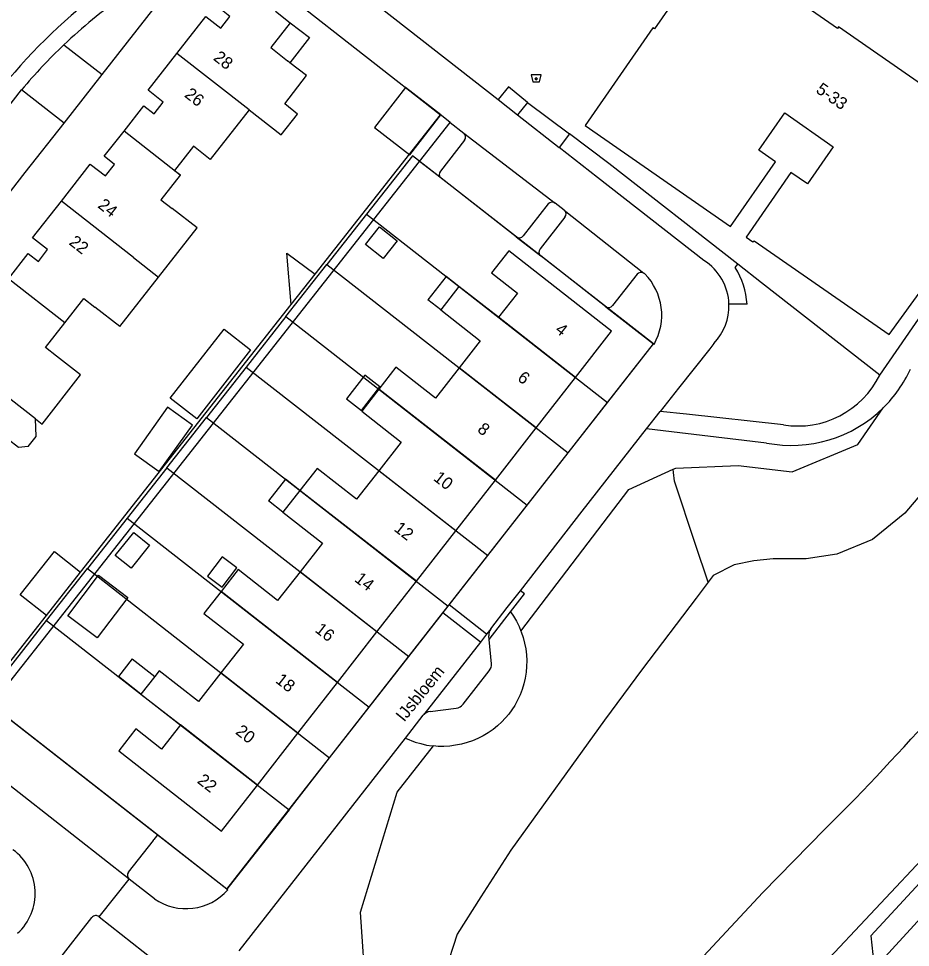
# Model space of a CAD drawing. Extents: x 194485 to 197793, y 468269 to 470822.
# Drawn here: x 195619.8 to 195707.3, y 470308.5 to 470399.7 of the extents above; entities that cross this region are included whole.
import ezdxf

# ---------------------------------------------------------------- set-up
doc = ezdxf.new("R2010")
doc.units = 0
for name, color, linetype in [('BGT grensvlak begroeid terreindeel', 7, 'Continuous'), ('BGT grensvlak gebouwinstallatie plus 1', 7, 'Continuous'), ('BGT grensvlak onbegroeid terreindeel', 7, 'Continuous'), ('BGT grensvlak ondersteunend waterdeel LR', 7, 'Continuous'), ('BGT grensvlak overig bouwwerk uitbreiding populatie', 7, 'Continuous'), ('BGT grensvlak pand op maaiveld', 7, 'Continuous'), ('BGT grensvlak pand op maaiveld LR', 7, 'Continuous'), ('BGT grensvlak waterdeel', 7, 'Continuous'), ('BGT grensvlak wegdeel', 7, 'Continuous'), ('BGT puntobject bak container', 7, 'Continuous'), ('BGT tekst huisnummerreeks', 7, 'Continuous'), ('BGT tekst openbare ruimte label weg', 7, 'Continuous'), ('GEM grensvlak WOZ_BRK percelen', 7, 'Continuous')]:
    doc.layers.add(name, color=color, linetype=linetype)

msp = doc.modelspace()

# ---------------------------------------------------------------- linework, layer by layer
at = {"layer": 'BGT grensvlak begroeid terreindeel'}
msp.add_line((195718.36, 470327.717), (195678.309, 470285.086), dxfattribs=at)
for points in [[(195684.039, 470355.458), (195684.304, 470355.578), (195690.43, 470355.84), (195695.724, 470355.21), (195702.166, 470357.898), (195704.658, 470361.478)], [(195669.091, 470339.564), (195679.681, 470353.48), (195684.039, 470355.458)], [(195668.057, 470341.45), (195668.356, 470341.034), (195668.64, 470340.533), (195668.909, 470340.024), (195669.091, 470339.564)], [(195669.091, 470339.564), (195669.121, 470339.488), (195669.316, 470338.946), (195669.452, 470338.387), (195669.571, 470337.823), (195669.628, 470337.25), (195669.667, 470336.675), (195669.645, 470336.1), (195669.604, 470335.525), (195669.503, 470334.959), (195669.383, 470334.395), (195669.204, 470333.848), (195669.008, 470333.306), (195668.754, 470332.789), (195668.485, 470332.28), (195667.912, 470331.432), (195667.227, 470330.671), (195666.798, 470330.287), (195666.357, 470329.916), (195665.879, 470329.595), (195665.392, 470329.289), (195664.874, 470329.037), (195664.348, 470328.801), (195663.8, 470328.623), (195663.247, 470328.462), (195662.68, 470328.362), (195662.11, 470328.279), (195661.535, 470328.258), (195660.959, 470328.255), (195660.521, 470328.3)], [(195657.75, 470329.061), (195658.701, 470328.682), (195659.256, 470328.527), (195659.815, 470328.39), (195660.386, 470328.314), (195660.521, 470328.3)], [(195653.907, 470303.79), (195653.336, 470311.984), (195656.928, 470323.748), (195660.521, 470328.3)]]:
    msp.add_lwpolyline(points, dxfattribs=at)
at = {"layer": 'BGT grensvlak gebouwinstallatie plus 1'}
for p, q in [((195646.434, 470399.287), (195648.336, 470397.823)), ((195648.336, 470397.823), (195646.41, 470395.361)), ((195646.528, 470371.622), (195646.102, 470376.666)), ((195646.102, 470376.666), (195648.891, 470374.622)), ((195646.528, 470371.622), (195648.891, 470374.622)), ((195661.747, 470374.383), (195659.952, 470372.082)), ((195663.009, 470373.399), (195661.747, 470374.383)), ((195661.214, 470371.098), (195659.952, 470372.082)), ((195634.391, 470361.539), (195631.138, 470356.981)), ((195636.833, 470359.796), (195634.391, 470361.539)), ((195633.579, 470355.238), (195636.833, 470359.796)), ((195631.138, 470356.981), (195633.579, 470355.238)), ((195645.976, 470354.495), (195644.297, 470352.343)), ((195647.395, 470353.388), (195645.976, 470354.495)), ((195645.716, 470351.236), (195644.297, 470352.343)), ((195622.5, 470341.114), (195625.841, 470345.356))]:
    msp.add_line(p, q, dxfattribs=at)
for points in [[(195657.765, 470392.927), (195654.72, 470388.987), (195658.178, 470386.315), (195661.223, 470390.255), (195657.765, 470392.927)], [(195634.663, 470362.425), (195639.938, 470369.211), (195642.546, 470367.183), (195637.271, 470360.397), (195634.663, 470362.425)], [(195622.5, 470341.114), (195619.94, 470343.13), (195623.281, 470347.373), (195625.841, 470345.356)], [(195630.494, 470342.877), (195627.473, 470338.9), (195624.606, 470341.077), (195627.627, 470345.055), (195630.494, 470342.877)]]:
    msp.add_lwpolyline(points, dxfattribs=at)
at = {"layer": 'BGT grensvlak onbegroeid terreindeel'}
for p, q in [((195627.963, 470394.191), (195635.556, 470403.877)), ((195661.258, 470384.02), (195659.128, 470385.681)), ((195668.617, 470378.282), (195671.037, 470376.394)), ((195692.723, 470373.77), (195690.384, 470375.597)), ((195704.322, 470364.708), (195692.723, 470373.77)), ((195677.424, 470371.414), (195682.1, 470367.768)), ((195640.229, 470314.245), (195633.414, 470319.559))]:
    msp.add_line(p, q, dxfattribs=at)
for points in [[(195669.745, 470391.457), (195667.877, 470392.979), (195666.866, 470391.739)], [(195616.574, 470379.665), (195620.427, 470384.578), (195624.23, 470389.43)]]:
    msp.add_lwpolyline(points, dxfattribs=at)
at = {"layer": 'BGT grensvlak ondersteunend waterdeel LR'}
msp.add_lwpolyline([(195687.461, 470344.367), (195686.243, 470348.056), (195684.181, 470354.296), (195684.061, 470355.124), (195684.039, 470355.458)], dxfattribs=at)
at = {"layer": 'BGT grensvlak overig bouwwerk uitbreiding populatie'}
for p, q in [((195630.932, 470336.842), (195629.579, 470335.108)), ((195630.932, 470336.842), (195633.14, 470335.119)), ((195631.786, 470333.385), (195629.579, 470335.108))]:
    msp.add_line(p, q, dxfattribs=at)
for points in [[(195655.572, 470376.16), (195653.843, 470377.521), (195655.205, 470379.249), (195656.933, 470377.888), (195655.572, 470376.16)], [(195653.434, 470361.212), (195655.244, 470363.532), (195653.771, 470364.681), (195651.961, 470362.361), (195653.434, 470361.212)], [(195632.628, 470347.994), (195630.814, 470345.739), (195629.264, 470346.986), (195631.078, 470349.241), (195632.628, 470347.994)], [(195639.759, 470346.87), (195638.324, 470344.955), (195639.771, 470343.87), (195641.206, 470345.786), (195639.759, 470346.87)]]:
    msp.add_lwpolyline(points, dxfattribs=at)
at = {"layer": 'BGT grensvlak pand op maaiveld'}
for p, q in [((195644.982, 470400.437), (195646.434, 470399.287)), ((195646.41, 470395.361), (195646.172, 470395.544)), ((195629.703, 470369.455), (195633.51, 470374.315)), ((195663.009, 470373.399), (195661.214, 470371.098)), ((195666.888, 470370.373), (195663.009, 470373.399)), ((195629.703, 470369.455), (195627.253, 470371.372)), ((195670.597, 470359.528), (195674.456, 470364.469)), ((195666.583, 470354.387), (195670.597, 470359.528)), ((195662.707, 470349.423), (195666.583, 470354.387)), ((195647.395, 470353.388), (195645.716, 470351.236)), ((195658.834, 470344.463), (195662.707, 470349.423)), ((195654.957, 470339.498), (195658.834, 470344.463)), ((195651.081, 470334.534), (195654.957, 470339.498)), ((195633.14, 470335.119), (195631.786, 470333.385)), ((195647.2, 470329.564), (195651.081, 470334.534)), ((195631.786, 470333.385), (195635.657, 470330.364)), ((195643.218, 470324.464), (195647.2, 470329.564))]:
    msp.add_line(p, q, dxfattribs=at)
for points in [[(195689.678, 470379.298), (195694.082, 470385.642), (195692.454, 470386.772), (195694.992, 470390.428), (195699.759, 470387.12), (195697.22, 470383.463), (195695.593, 470384.593), (195691.19, 470378.25), (195691.866, 470377.781), (195692.001, 470377.892), (195705.256, 470368.675), (195711.313, 470377.042), (195711.417, 470376.967), (195718.073, 470386.524), (195700.283, 470398.897), (195700.169, 470398.733), (195688.072, 470407.113), (195682.208, 470398.681), (195682.053, 470398.789), (195675.39, 470389.208), (195689.678, 470379.298)], [(195635.32, 470396.276), (195638.157, 470399.899), (195639.629, 470398.746), (195640.523, 470399.888), (195639.524, 470400.671), (195641.499, 470403.194), (195641.849, 470402.917)], [(195646.434, 470399.287), (195644.524, 470396.846), (195646.172, 470395.544)], [(195630.121, 470388.656), (195632.069, 470391.135), (195633.069, 470390.352), (195633.963, 470391.495), (195632.482, 470392.652), (195635.32, 470396.276)], [(195642.403, 470390.729), (195645.559, 470388.282), (195647.158, 470390.327), (195645.905, 470391.337), (195648.029, 470394.114), (195646.41, 470395.361)], [(195642.403, 470390.729), (195638.594, 470385.862), (195636.94, 470387.157), (195635.092, 470384.795), (195635.659, 470384.351), (195635.636, 470384.322)], [(195623.972, 470381.786), (195626.806, 470385.405), (195628.287, 470384.246), (195629.18, 470385.387), (195628.172, 470386.176), (195630.121, 470388.656)], [(195635.636, 470384.322), (195633.75, 470381.912), (195634.836, 470381.061)], [(195618.766, 470374.164), (195620.71, 470376.646), (195621.709, 470375.863), (195622.61, 470377.013), (195621.137, 470378.166), (195623.972, 470381.786)], [(195633.51, 470374.315), (195637.287, 470379.141), (195634.836, 470381.061)], [(195674.456, 470364.469), (195677.999, 470369.007), (195667.892, 470376.893), (195666.213, 470374.741), (195668.746, 470372.754), (195666.888, 470370.373)], [(195624.296, 470369.833), (195626.166, 470372.223), (195627.253, 470371.372)], [(195661.214, 470371.098), (195665.101, 470368.065), (195663.041, 470365.426)], [(195623.495, 470366.572), (195622.409, 470367.422), (195624.296, 470369.833)], [(195621.431, 470360.391), (195622.08, 470359.883), (195625.864, 470364.717), (195623.495, 470366.572)], [(195663.041, 470365.426), (195660.709, 470362.438), (195656.823, 470365.471), (195655.141, 470363.316)], [(195655.141, 470363.316), (195653.459, 470361.16), (195657.346, 470358.127), (195655.154, 470355.317)], [(195620.722, 470357.7), (195621.493, 470358.684), (195621.431, 470360.391)], [(195620.722, 470357.7), (195619.761, 470357.577), (195617.693, 470359.172), (195617.185, 470358.509)], [(195655.154, 470355.317), (195652.961, 470352.507), (195649.074, 470355.54), (195647.395, 470353.388)], [(195645.716, 470351.236), (195649.595, 470348.209), (195647.4, 470345.396)], [(195647.4, 470345.396), (195645.204, 470342.583), (195641.325, 470345.609), (195639.646, 470343.458)], [(195639.646, 470343.458), (195637.967, 470341.306), (195641.838, 470338.285), (195639.642, 470335.478)], [(195639.642, 470335.478), (195637.445, 470332.671), (195633.582, 470335.686), (195633.14, 470335.119)], [(195635.657, 470330.364), (195633.806, 470327.992), (195631.276, 470329.967), (195629.597, 470327.815), (195639.686, 470319.941), (195643.218, 470324.464)]]:
    msp.add_lwpolyline(points, dxfattribs=at)
at = {"layer": 'BGT grensvlak pand op maaiveld LR'}
for p, q in [((195642.403, 470390.729), (195635.32, 470396.276)), ((195635.636, 470384.322), (195630.121, 470388.656)), ((195631.059, 470376.235), (195623.972, 470381.786)), ((195631.059, 470376.235), (195633.51, 470374.315)), ((195624.296, 470369.833), (195618.766, 470374.164)), ((195674.456, 470364.469), (195666.888, 470370.373)), ((195621.431, 470360.391), (195612.62, 470367.29)), ((195670.597, 470359.528), (195663.041, 470365.426)), ((195666.583, 470354.387), (195655.141, 470363.316)), ((195662.707, 470349.423), (195655.154, 470355.317)), ((195658.834, 470344.463), (195647.395, 470353.388)), ((195654.957, 470339.498), (195647.4, 470345.396)), ((195651.081, 470334.534), (195639.646, 470343.458)), ((195647.2, 470329.564), (195639.642, 470335.478)), ((195643.218, 470324.464), (195635.657, 470330.364))]:
    msp.add_line(p, q, dxfattribs=at)
at = {"layer": 'BGT grensvlak waterdeel'}
for points in [[(195740.943, 470393.912), (195738.502, 470390.607), (195735.248, 470385.704), (195730.629, 470379.3), (195706.774, 470351.154), (195703.613, 470348.572), (195700.112, 470347.125), (195697.087, 470346.66), (195693.853, 470346.66), (195691.969, 470346.471), (195690.031, 470346.078), (195687.955, 470345.03), (195687.461, 470344.367)], [(195687.461, 470344.367), (195686.295, 470342.803), (195681.036, 470335.859), (195677.298, 470330.837), (195668.107, 470318.077), (195665.143, 470313.488), (195662.821, 470309.817), (195661.626, 470306.096)], [(195701.952, 470323.143), (195698.939, 470320.126), (195692.849, 470313.9), (195687.004, 470307.652), (195684.069, 470304.088), (195682.156, 470300.311), (195679.109, 470295.58), (195678.006, 470294.25)]]:
    msp.add_lwpolyline(points, dxfattribs=at)
msp.add_arc((195353.447, 470654.511), 480.895, 316.4439, 318.33817, dxfattribs=at)
at = {"layer": 'BGT grensvlak wegdeel'}
for p, q in [((195704.322, 470364.708), (195740.35, 470416.975)), ((195645.905, 470408.129), (195666.866, 470391.739)), ((195646.205, 470401.996), (195661.192, 470390.24)), ((195624.225, 470397.12), (195627.963, 470394.191)), ((195624.23, 470389.43), (195627.963, 470394.191)), ((195612.424, 470382.918), (195620.064, 470392.695)), ((195620.064, 470392.695), (195620.084, 470392.721)), ((195624.23, 470389.43), (195620.064, 470392.695)), ((195666.866, 470391.739), (195668.765, 470390.254)), ((195669.745, 470391.457), (195668.765, 470390.254)), ((195669.745, 470391.457), (195673.855, 470388.382)), ((195648.891, 470374.622), (195661.192, 470390.24)), ((195668.765, 470390.254), (195672.859, 470387.053)), ((195659.128, 470385.681), (195662.136, 470389.5)), ((195662.136, 470389.5), (195663.475, 470388.45)), ((195663.475, 470388.45), (195672.464, 470381.588)), ((195673.855, 470388.382), (195672.859, 470387.053)), ((195663.559, 470387.748), (195661.181, 470384.716)), ((195617.081, 470332.296), (195659.128, 470385.681)), ((195668.617, 470378.282), (195661.258, 470384.02)), ((195671.772, 470381.497), (195669.317, 470378.367)), ((195673.351, 470380.894), (195672.464, 470381.588)), ((195673.351, 470380.894), (195681.158, 470374.715)), ((195673.416, 470380.207), (195670.967, 470377.084)), ((195677.424, 470371.414), (195671.037, 470376.394)), ((195690.137, 470375.264), (195690.384, 470375.597)), ((195680.505, 470374.596), (195678.094, 470371.523)), ((195625.841, 470345.356), (195646.528, 470371.622)), ((195691.289, 470371.649), (195689.516, 470371.649)), ((195662.052, 470342.141), (195682.1, 470367.768)), ((195682.1, 470367.768), (195682.163, 470367.718)), ((195688.045, 470367.817), (195687.625, 470367.279)), ((195681.424, 470359.418), (195682.776, 470361.141)), ((195675.097, 470351.337), (195681.424, 470359.418)), ((195669.044, 470343.537), (195675.097, 470351.337)), ((195640.229, 470314.245), (195661.436, 470341.353)), ((195661.436, 470341.353), (195662.052, 470342.141)), ((195665.111, 470338.478), (195661.436, 470341.353)), ((195665.727, 470339.266), (195662.052, 470342.141)), ((195665.972, 470338.762), (195668.057, 470341.45)), ((195613.081, 470329.156), (195622.5, 470341.114)), ((195666.147, 470339.803), (195665.727, 470339.266)), ((195665.727, 470339.266), (195665.111, 470338.478)), ((195665.972, 470338.762), (195665.941, 470339.098)), ((195666.192, 470336.374), (195665.972, 470338.762)), ((195665.111, 470338.478), (195659.562, 470331.379)), ((195663.407, 470332.384), (195665.983, 470335.665)), ((195657.75, 470329.061), (195659.505, 470331.306)), ((195659.562, 470331.379), (195659.505, 470331.306)), ((195660.167, 470331.682), (195662.746, 470332.009)), ((195641.427, 470308.179), (195657.75, 470329.061)), ((195630.62, 470315.22), (195613.924, 470328.315)), ((195719.579, 470323.633), (195703.475, 470306.127)), ((195630.553, 470315.906), (195633, 470319.03)), ((195627.675, 470311.538), (195630.62, 470315.22)), ((195633.1, 470313.283), (195630.62, 470315.22)), ((195640.229, 470314.245), (195640.323, 470314.171)), ((195623.592, 470307.13), (195626.972, 470311.453)), ((195627.675, 470311.538), (195634.692, 470306.013))]:
    msp.add_line(p, q, dxfattribs=at)
for points in [[(195662.136, 470389.5), (195661.446, 470390.041), (195661.192, 470390.24)], [(195690.384, 470375.597), (195677.731, 470385.482), (195673.855, 470388.382)], [(195687.042, 470375.963), (195676.625, 470384.108), (195672.859, 470387.053)], [(195687.625, 470367.279), (195684.566, 470363.407), (195682.776, 470361.141)], [(195694.858, 470359.822), (195685.332, 470360.862), (195682.776, 470361.141)], [(195693.212, 470358.03), (195684.696, 470359.033), (195681.424, 470359.418)], [(195666.147, 470339.803), (195667.753, 470341.873), (195669.044, 470343.537)], [(195668.057, 470341.45), (195669.439, 470343.23), (195669.044, 470343.537)], [(195633.414, 470319.559), (195617.666, 470331.84), (195617.081, 470332.296)], [(195716.29, 470323.537), (195703.436, 470309.647), (195703.733, 470306.912)], [(195633.414, 470319.559), (195633.19, 470319.273), (195633.053, 470319.114)]]:
    msp.add_lwpolyline(points, dxfattribs=at)
for centre, radius, start, end in [((195660.724, 470358.616), 59.634, 125.34623, 140.11059), ((195660.778, 470358.554), 54.785, 125.40068, 139.98316), ((195660.619, 470358.741), 52.891, 125.37772, 133.47947), ((195660.929, 470358.42), 53.338, 133.48381, 139.97704), ((195663.161, 470388.056), 0.503, 322.21865, 51.42828), ((195661.573, 470384.407), 0.499, 141.76932, 230.85685), ((195672.166, 470381.179), 0.506, 53.86806, 141.11509), ((195673.019, 470380.516), 0.503, 322.07231, 48.73751), ((195668.924, 470378.679), 0.502, 232.2827, 321.5642), ((195671.361, 470376.775), 0.5, 141.90684, 229.67876), ((195684.226, 470371.482), 5.293, 1.81343, 57.85354), ((195683.613, 470371.194), 7.689, 3.39247, 31.9588), ((195680.898, 470374.289), 0.499, 58.59278, 142.06324), ((195680.883, 470374.27), 0.523, 44.91378, 58.35125), ((195677.144, 470370.579), 5.777, 330.3159, 44.64883), ((195677.7, 470371.832), 0.501, 236.58912, 321.89148), ((195684.225, 470371.482), 5.294, 316.18941, 1.80973), ((195695.638, 470370.658), 12.869, 314.49647, 335.32986), ((195696.295, 470368.646), 8.941, 260.74823, 333.86387), ((195695.653, 470370.649), 12.853, 259.05261, 314.47626), ((195666.938, 470339.189), 1.001, 142.19446, 185.22896), ((195665.189, 470336.284), 1.007, 322.04793, 5.103), ((195662.623, 470332.996), 0.994, 277.09869, 322.03572), ((195660.305, 470330.651), 1.04, 97.61541, 135.59043), ((195632.634, 470319.32), 0.467, 321.64522, 333.85483), ((195616.094, 470313.822), 5.307, 312.41929, 53.94037), ((195630.946, 470315.598), 0.499, 141.90096, 229.25554), ((195636.206, 470317.842), 5.516, 235.73757, 318.28004), ((195627.366, 470311.147), 0.499, 51.64994, 142.13844)]:
    msp.add_arc(centre, radius, start, end, dxfattribs=at)
at = {"layer": 'BGT puntobject bak container'}
msp.add_lwpolyline([(195670.912, 470393.495), (195671.087, 470394.17), (195670.087, 470394.17), (195670.262, 470393.495)], close=True, dxfattribs=at)
msp.add_circle((195670.587, 470393.77), 0.1, dxfattribs=at)
for start, end in [(0, 180), (180, 0)]:
    msp.add_arc((195670.587, 470393.77), 0.1, start, end, dxfattribs=at)
at = {"layer": 'GEM grensvlak WOZ_BRK percelen'}
for p, q in [((195653.922, 470380.488), (195650.047, 470375.568)), ((195653.922, 470380.488), (195677.6, 470362.016)), ((195646.01, 470370.442), (195650.047, 470375.568)), ((195650.047, 470375.568), (195673.737, 470357.077)), ((195646.01, 470370.442), (195642.113, 470365.494)), ((195646.01, 470370.442), (195669.718, 470351.94)), ((195642.113, 470365.494), (195638.217, 470360.549)), ((195642.113, 470365.494), (195665.838, 470346.98)), ((195673.737, 470357.077), (195677.6, 470362.016)), ((195634.322, 470355.603), (195638.217, 470360.549)), ((195638.217, 470360.549), (195661.96, 470342.024)), ((195669.718, 470351.94), (195673.737, 470357.077)), ((195634.322, 470355.603), (195630.425, 470350.654)), ((195634.322, 470355.603), (195658.079, 470337.062)), ((195665.838, 470346.98), (195669.718, 470351.94)), ((195630.425, 470350.654), (195626.544, 470345.727)), ((195630.425, 470350.654), (195654.198, 470332.101)), ((195661.96, 470342.024), (195665.838, 470346.98)), ((195622.519, 470340.616), (195626.544, 470345.727)), ((195626.544, 470345.727), (195650.31, 470327.131)), ((195658.079, 470337.062), (195661.96, 470342.024)), ((195622.519, 470340.616), (195646.326, 470322.039)), ((195654.198, 470332.101), (195658.079, 470337.062)), ((195650.31, 470327.131), (195654.198, 470332.101)), ((195646.326, 470322.039), (195650.31, 470327.131))]:
    msp.add_line(p, q, dxfattribs=at)
for points in [[(195677.6, 470362.016), (195682.1, 470367.768), (195658.437, 470386.22), (195653.922, 470380.488)], [(195646.326, 470322.039), (195640.229, 470314.245), (195616.39, 470332.835), (195622.519, 470340.616)]]:
    msp.add_lwpolyline(points, dxfattribs=at)

# ---------------------------------------------------------------- texts
at = {"layer": 'BGT tekst huisnummerreeks'}
for s, rotation, p in [('28', 321.9, (195638.813, 470395.701)), ('5-33', 325.2, (195697.968, 470392.503)), ('26', 321.9, (195635.976, 470392.078)), ('24', 321.9, (195627.466, 470381.207)), ('22', 321.9, (195624.635, 470377.586)), ('4', 322, (195672.37, 470368.989)), ('6', 322, (195668.667, 470364.252)), ('8', 322, (195664.73, 470359.21)), ('10', 322, (195660.42, 470354.443)), ('12', 322, (195656.549, 470349.479)), ('14', 322, (195652.671, 470344.518)), ('16', 322, (195648.792, 470339.556)), ('18', 322, (195644.913, 470334.589)), ('20', 322, (195640.984, 470329.552)), ('22', 322, (195637.23, 470324.738))]:
    msp.add_text(s, height=1.2, rotation=rotation, dxfattribs=at).set_placement(p)
at = {"layer": 'BGT tekst openbare ruimte label weg'}
msp.add_text('IJsbloem', height=1.2, rotation=51, dxfattribs=at).set_placement((195657.623, 470330.593))

doc.saveas('drawing.dxf')
